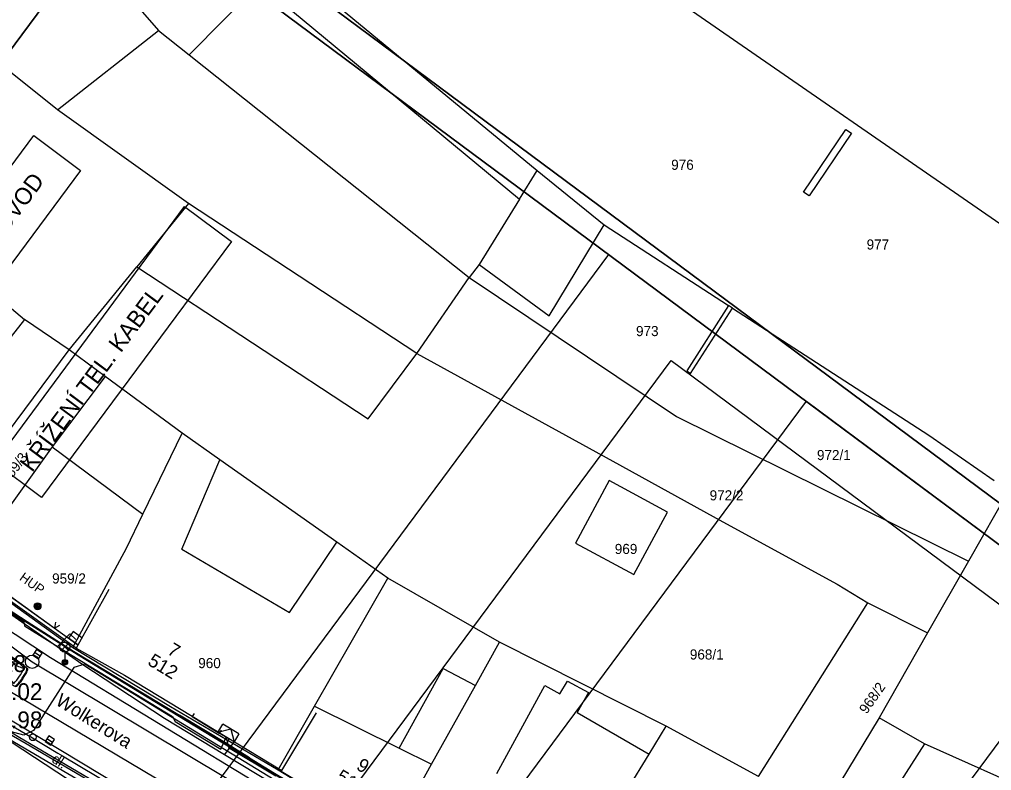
# Model space of a CAD drawing. Extents: x -601580 to 4, y -1204314 to 4.
# Drawn here: x -600312 to -600239.8, y -1203687.9 to -1203632.1 of the extents above; entities that cross this region are included whole.
import ezdxf

# ---------------------------------------------------------------- set-up
doc = ezdxf.new("R2010")
doc.units = 0
for name, color, linetype in [('00-EON NN', 7, 'Continuous'), ('00-EON VN', 7, 'Continuous'), ('00-INNOGY-NTL', 7, 'Continuous'), ('00-KN-HRANICE PARCEL', 7, 'Continuous'), ('00-KN-PARC. CISLA', 7, 'Continuous'), ('00-KN-VNITRNI KRESBA', 7, 'Continuous'), ('00-POLOHOPIS', 7, 'Continuous'), ('00-RAZÍTKO', 7, 'Continuous'), ('00-SITE KOM. KABEL', 7, 'Continuous'), ('00-VAK-KANAL-POPIS', 7, 'Continuous'), ('00-VAK-KANAL-POTRUBI', 7, 'Continuous'), ('00-VAK-VODA-RAD IGIS', 7, 'Continuous'), ('11-REKONSTRUKCE VODOVOD POPIS', 7, 'Continuous'), ('1NP -vybaveni', 7, 'Continuous'), ('Vrstva 25', 7, 'Continuous'), ('Vrstva 26', 7, 'Continuous'), ('Vrstva 27', 7, 'Continuous'), ('Vrstva 31', 7, 'Continuous'), ('Vrstva 33', 7, 'Continuous'), ('Vrstva 40', 7, 'Continuous'), ('Vrstva 6', 7, 'Continuous'), ('Vrstva 9', 7, 'Continuous')]:
    doc.layers.add(name, color=color, linetype=linetype)

# ---------------------------------------------------------------- blocks, each defined once
blk = doc.blocks.new('6.01A_1450')
at = {"layer": 'Vrstva 25'}
for radius in [0.25, 0.2, 0.15, 0.1, 0.05]:
    blk.add_circle((0, 0), radius, dxfattribs=at)
blk = doc.blocks.new('6.14B')
at = {"layer": 'Vrstva 31'}
blk.add_circle((0, 0), 0.25, dxfattribs=at)
blk = doc.blocks.new('6.30_260')
at = {"layer": 'Vrstva 27'}
blk.add_line((-0.25, 0), (0.25, 0), dxfattribs=at)
blk.add_lwpolyline([(-0.25, -0.25), (0.25, -0.25), (0.25, 0.25), (-0.25, 0.25)], close=True, dxfattribs=at)
blk = doc.blocks.new('6.30_264')
at = {"layer": 'Vrstva 27'}
blk.add_line((-0.25, 0), (0.25, 0), dxfattribs=at)
blk.add_lwpolyline([(-0.25, -0.25), (0.25, -0.25), (0.25, 0.25), (-0.25, 0.25)], close=True, dxfattribs=at)
blk = doc.blocks.new('6.20_162')
at = {"layer": 'Vrstva 27'}
blk.add_circle((0, 0), 0.5, dxfattribs=at)
blk = doc.blocks.new('6.560_926')
at = {"layer": 'Vrstva 33'}
for p, q in [((-0.265, 0.86), (0.265, 1.39)), ((-0.265, 1.39), (0.265, 0.86)), ((0, 0.75), (0, 0))]:
    blk.add_line(p, q, dxfattribs=at)
for centre, radius in [((0, 1.125), 0.375), ((0, 0), 0.2), ((0, 0), 0.145), ((0, 0), 0.0876)]:
    blk.add_circle(centre, radius, dxfattribs=at)
blk = doc.blocks.new('DL_34')
at = {"layer": 'Vrstva 40'}
blk.add_text('dl.', height=0.75, rotation=0, dxfattribs=at).set_placement((-0.174, -0.375))
blk = doc.blocks.new('VCHOD_1510')
at = {"layer": 'Vrstva 6'}
blk.add_line((0, 0.25), (0, 0), dxfattribs=at)
blk = doc.blocks.new('VCHOD_1512')
at = {"layer": 'Vrstva 6'}
blk.add_line((0, 0.25), (0, 0), dxfattribs=at)
blk = doc.blocks.new('VCHOD_2414')
at = {"layer": 'Vrstva 6'}
blk.add_line((0, 0.25), (0, 0), dxfattribs=at)
blk = doc.blocks.new('VCHOD_2416')
at = {"layer": 'Vrstva 6'}
blk.add_line((0, 0.25), (0, 0), dxfattribs=at)
blk = doc.blocks.new('NN630')
at = {"layer": 'Vrstva 9'}
for points in [[(-3, -700), (-703, 0)], [(-703, -700), (-703, 0), (697, 0), (697, -700)], [(-703, -700), (697, -700)], [(-3, -700), (697, 0)]]:
    blk.add_lwpolyline(points, dxfattribs=at)
blk = doc.blocks.new('CA0106H2')
for p, q in [((1.038, 0), (1.038, -0.039)), ((1.038, 0), (2.851, 0)), ((1.95, -0.07), (1.95, 0)), ((2.824, 0.153), (2.878, -0.152)), ((2.874, 0.137), (2.824, 0.153)), ((2.967, -0.12), (2.874, 0.137)), ((2.924, 0), (3.528, 0)), ((0, -0.848), (0, -0.496)), ((0.538, -0.013), (0.17, -0.031)), ((0.902, -0.068), (1.15, -0.271)), ((1.038, -0.039), (1.336, -0.284)), ((2.863, -0.07), (1.075, -0.07)), ((1.194, -0.364), (1.194, -0.848)), ((1.197, -0.322), (2.562, -0.322)), ((1.336, -0.284), (2.512, -0.284)), ((2.512, -0.284), (3.106, -0.07)), ((2.558, -0.284), (3.152, -0.07)), ((3.106, -0.07), (2.949, -0.07)), ((3.152, -0.07), (3.533, -0.07)), ((3.245, -0.3), (3.626, -0.321)), ((4.028, -0.013), (4.396, -0.031)), ((4.033, -0.083), (4.364, -0.099)), ((4.124, -0.362), (4.427, -0.394)), ((4.432, -0.848), (4.432, -0.508)), ((4.57, -0.848), (4.57, -0.508)), ((0, -0.848), (0, -1.199)), ((0.902, -1.627), (1.15, -1.424)), ((1.038, -1.656), (1.336, -1.411)), ((1.194, -1.331), (1.194, -0.848)), ((1.197, -1.373), (2.562, -1.373)), ((1.336, -1.411), (2.512, -1.411)), ((2.512, -1.411), (3.106, -1.625)), ((2.558, -1.411), (3.152, -1.625)), ((3.245, -1.395), (3.626, -1.374)), ((4.124, -1.333), (4.427, -1.301)), ((4.432, -0.848), (4.432, -1.187)), ((4.57, -0.848), (4.57, -1.187)), ((0.538, -1.682), (0.17, -1.664)), ((1.038, -1.695), (1.038, -1.656)), ((1.038, -1.695), (2.851, -1.695)), ((2.863, -1.625), (1.075, -1.625)), ((1.95, -1.625), (1.95, -1.695)), ((2.824, -1.848), (2.878, -1.543)), ((2.874, -1.832), (2.824, -1.848)), ((2.967, -1.575), (2.874, -1.832)), ((2.924, -1.695), (3.528, -1.695)), ((3.106, -1.625), (2.949, -1.625)), ((3.152, -1.625), (3.533, -1.625)), ((4.028, -1.682), (4.396, -1.664)), ((4.033, -1.612), (4.364, -1.596))]:
    blk.add_line(p, q)
for points in [[(0.064, -0.848), (0.064, -0.505)], [(4.508, -0.848), (4.508, -0.508)], [(0.064, -0.848), (0.064, -1.19)], [(4.508, -0.848), (4.508, -1.187)]]:
    blk.add_lwpolyline(points)
for centre, radius, start, end in [((1.038, -10), 10, 90, 92.8655), ((3.528, -10), 10, 87.1345, 90), ((1.215, -0.496), 1.215, 161.54811, 180), ((0.176, -0.151), 0.12, 92.8655, 160.93297), ((1.279, -0.505), 1.215, 161.54811, 180), ((0.257, -0.164), 0.138, 89.07943, 161.54811), ((4.17, -0.848), 3.876, 169.80739, 180), ((1.081, -2.75), 2.689, 93.80813, 105.6622), ((1.18, 1.875), 2.197, 247.94922, 270.4514), ((1.074, -0.364), 0.12, 0, 50.62367), ((2.784, -0.284), 0.888, 166.04628, 180), ((2.812, -0.284), 0.888, 166.04628, 180), ((2.858, -0.352), 0.909, 161.90129, 175.6916), ((-1.274, -0.848), 3.876, 360, 8.37164), ((1.563, -0.848), 1.769, 0, 26.06995), ((3.533, -10.07), 10, 87.1345, 90), ((3.066, -10.306), 10, 83.92334, 86.78884), ((4.315, -0.167), 0.138, 18.45189, 90.92057), ((4.484, -0.087), 0.12, 158.16748, 197.80287), ((3.217, -0.508), 1.215, 0, 18.45189), ((4.39, -0.151), 0.12, 19.06703, 87.1345), ((3.293, -0.508), 1.215, 0, 18.45189), ((3.355, -0.508), 1.215, 0, 19.06703), ((1.215, -1.199), 1.215, 180, 198.45189), ((1.279, -1.19), 1.215, 180, 198.45189), ((4.17, -0.848), 3.876, 180, 190.19261), ((1.18, -3.57), 2.197, 89.5486, 112.05078), ((1.074, -1.331), 0.12, 309.37633, 0), ((2.784, -1.411), 0.888, 180, 193.95372), ((2.812, -1.411), 0.888, 180, 193.95372), ((2.858, -1.343), 0.909, 184.3084, 198.09871), ((-1.274, -0.848), 3.876, 351.62836, 0), ((1.563, -0.848), 1.769, 333.93005, 0), ((3.066, 8.611), 10, 273.21116, 276.07666), ((3.217, -1.187), 1.215, 341.54811, 0), ((3.293, -1.187), 1.215, 341.54811, 0), ((3.355, -1.187), 1.215, 340.93297, 0), ((0.176, -1.544), 0.12, 199.06703, 267.1345), ((0.257, -1.531), 0.138, 198.45189, 270.92057), ((1.081, 1.055), 2.689, 254.3378, 266.19187), ((1.038, 8.305), 10, 267.1345, 270), ((3.528, 8.305), 10, 270, 272.8655), ((3.533, 8.375), 10, 270, 272.8655), ((4.315, -1.528), 0.138, 269.07943, 341.54811), ((4.484, -1.608), 0.12, 162.19713, 201.83252), ((4.39, -1.544), 0.12, 272.8655, 340.93297)]:
    blk.add_arc(centre, radius, start, end)

msp = doc.modelspace()

# ---------------------------------------------------------------- linework, layer by layer
for points in [[(-600250.091, -1203790.762), (-600248.083, -1203792.252), (-600185.471, -1203707.9), (-600304.712, -1203619.391), (-600367.324, -1203703.744), (-600365.317, -1203705.234)], [(-600248.601, -1203788.755), (-600188.969, -1203708.417), (-600304.195, -1203622.889), (-600363.827, -1203703.226)]]:
    msp.add_lwpolyline(points)
at = {"layer": '00-EON NN'}
for points in [[(-600313.39, -1203675.63), (-600311.732, -1203676.823), (-600311.676, -1203677.111), (-600308.254, -1203679.231), (-600302.831, -1203682.517), (-600300.689, -1203683.846), (-600300.476, -1203684.223), (-600297.092, -1203686.259), (-600296.7, -1203685.37), (-600296.506, -1203686.14), (-600292.99, -1203688.24)], [(-600300.1, -1203693.14), (-600300.09, -1203692.82), (-600302.356, -1203691.251), (-600303.624, -1203690.511), (-600305.35, -1203689.5), (-600311.54, -1203685.86), (-600314.7, -1203684.06), (-600315.49, -1203685.17), (-600316.007, -1203686.155), (-600317.63, -1203688.11), (-600321.5, -1203693.84), (-600323.385, -1203696.438)]]:
    msp.add_lwpolyline(points, dxfattribs=at)
at = {"layer": '00-EON VN'}
msp.add_lwpolyline([(-600253.622, -1203712.322), (-600258.967, -1203709.149), (-600259.807, -1203708.439), (-600275.307, -1203699.269), (-600292.687, -1203688.819), (-600307.187, -1203679.949), (-600308.007, -1203680.199), (-600311.007, -1203684.889), (-600311.727, -1203685.219), (-600313.007, -1203684.869)], dxfattribs=at)
at = {"layer": '00-INNOGY-NTL'}
msp.add_line((-600296.81, -1203686.68), (-600296.02, -1203685.64), dxfattribs=at)
for points in [[(-600240.2, -1203720.25), (-600242.49, -1203719.1), (-600242.92, -1203718.93), (-600251.35, -1203713.94), (-600251.9, -1203713.61), (-600266.36, -1203704.99), (-600266.82, -1203704.7), (-600272.19, -1203701.39), (-600276.83, -1203698.64), (-600283.58, -1203694.63), (-600285.57, -1203693.43), (-600296.81, -1203686.68), (-600301.28, -1203684), (-600307.41, -1203679.95), (-600309.24, -1203678.67), (-600322.08, -1203669.74)], [(-600309.24, -1203678.67), (-600308.3, -1203677.7), (-600307.87, -1203678.12)], [(-600313.19, -1203684.18), (-600311.2, -1203685.34), (-600309.19, -1203686.55), (-600308.85, -1203686.75), (-600303.69, -1203689.82), (-600294.98, -1203695.01), (-600276.12, -1203706.69), (-600274.1, -1203707.89), (-600273.98, -1203707.97), (-600271.3, -1203709.76), (-600267.96, -1203712), (-600267.43, -1203712.34), (-600262.98, -1203715.2), (-600259.56, -1203717.4), (-600250.52, -1203723.06), (-600248.07, -1203724.6), (-600245.48, -1203726.22)]]:
    msp.add_lwpolyline(points, dxfattribs=at)
at = {"layer": '00-KN-HRANICE PARCEL'}
for p, q in [((-600231.37, -1203652.7), (-600262.78, -1203631.03)), ((-600309.22, -1203638.82), (-600301.72, -1203632.94)), ((-600301.72, -1203632.94), (-600299.45, -1203634.74)), ((-600268.62, -1203647.36), (-600259.37, -1203653.35)), ((-600259.09, -1203653.54), (-600259.37, -1203653.35)), ((-600308.36, -1203656.62), (-600311.66, -1203654.37)), ((-600319.02, -1203670.87), (-600308.36, -1203656.62)), ((-600305.68, -1203658.6), (-600308.36, -1203656.62)), ((-600299.96, -1203662.82), (-600305.68, -1203658.6)), ((-600302.87, -1203668.82), (-600299.96, -1203662.82)), ((-600238.52, -1203666.97), (-600241.56, -1203672.31)), ((-600241.56, -1203672.31), (-600244.59, -1203677.64)), ((-600316.15, -1203672.93), (-600308.08, -1203678.72)), ((-600276.39, -1203678.32), (-600284.69, -1203673.58)), ((-600257.16, -1203688.3), (-600249.03, -1203675.41)), ((-600249.03, -1203675.41), (-600244.59, -1203677.64)), ((-600264, -1203684.55), (-600276.39, -1203678.32)), ((-600244.59, -1203677.64), (-600248.18, -1203683.94)), ((-600305.11, -1203690.04), (-600314.45, -1203684.58)), ((-600257.16, -1203688.3), (-600264, -1203684.55)), ((-600292.82, -1203687.81), (-600284.47, -1203692.84))]:
    msp.add_line(p, q, dxfattribs=at)
for points in [[(-600309.05, -1203624.44), (-600306.14, -1203627.84), (-600301.72, -1203632.94)], [(-600292.5, -1203627.7), (-600273.6, -1203643.33), (-600268.62, -1203647.36)], [(-600299.45, -1203634.74), (-600294.22, -1203629.44), (-600274.9, -1203645.44), (-600277.9, -1203650.3), (-600272.7, -1203654.1), (-600268.62, -1203647.36)], [(-600309.22, -1203638.82), (-600314.48, -1203634.64), (-600317.23, -1203632.11)], [(-600299.45, -1203634.74), (-600278.65, -1203651.25), (-600263.23, -1203661.57), (-600241.56, -1203672.31)], [(-600282.53, -1203656.9), (-600291.26, -1203651.17), (-600299.5, -1203645.77), (-600309.22, -1203638.82)], [(-600250.25, -1203640.55), (-600253.4, -1203645.21), (-600253.82, -1203644.93), (-600250.67, -1203640.27), (-600250.25, -1203640.55)], [(-600322.35, -1203645.5), (-600317.29, -1203649.7), (-600313.95, -1203652.47), (-600311.66, -1203654.37)], [(-600308.36, -1203656.62), (-600303.33, -1203650.46), (-600286.14, -1203661.75), (-600282.53, -1203656.9)], [(-600259.37, -1203653.35), (-600262.47, -1203658.19), (-600262.19, -1203658.38), (-600259.09, -1203653.54)], [(-600259.09, -1203653.54), (-600244.5, -1203662.97), (-600239.65, -1203666.33)], [(-600311.66, -1203654.37), (-600313.21, -1203656.33), (-600318.92, -1203663.55)], [(-600282.53, -1203656.9), (-600267.96, -1203664.88), (-600259.8, -1203669.39), (-600251.31, -1203674.02), (-600249.03, -1203675.41)], [(-600305.68, -1203658.6), (-600309.62, -1203663.83), (-600316.15, -1203672.93)], [(-600284.69, -1203673.58), (-600288.48, -1203670.91), (-600297.15, -1203664.8), (-600299.96, -1203662.82)], [(-600266.4, -1203673.31), (-600263.9, -1203668.68), (-600268.24, -1203666.33), (-600270.75, -1203670.98), (-600266.4, -1203673.31)], [(-600308.08, -1203678.72), (-600304.09, -1203671.35), (-600302.87, -1203668.82)], [(-600292.82, -1203687.81), (-600290.12, -1203683.08), (-600284.69, -1203673.58)], [(-600284.47, -1203692.84), (-600281.43, -1203687.38), (-600278.18, -1203681.54), (-600276.39, -1203678.32)], [(-600308.08, -1203678.72), (-600300.83, -1203683.09), (-600292.82, -1203687.81)], [(-600248.18, -1203683.94), (-600251.12, -1203688.76), (-600252.52, -1203690.96)], [(-600236.19, -1203689.73), (-600244.83, -1203685.88), (-600248.18, -1203683.94)], [(-600266.88, -1203689.25), (-600265.28, -1203686.64), (-600264, -1203684.55)]]:
    msp.add_lwpolyline(points, dxfattribs=at)
at = {"layer": '00-KN-VNITRNI KRESBA'}
for p, q in [((-600274.9, -1203645.44), (-600273.6, -1203643.33)), ((-600299.5, -1203645.77), (-600303.33, -1203650.46)), ((-600277.9, -1203650.3), (-600278.65, -1203651.25)), ((-600282.53, -1203656.9), (-600278.65, -1203651.25)), ((-600309.62, -1203663.83), (-600302.87, -1203668.82)), ((-600299.99, -1203671.42), (-600297.15, -1203664.8)), ((-600291.99, -1203676.11), (-600288.48, -1203670.91)), ((-600299.99, -1203671.42), (-600291.99, -1203676.11)), ((-600283.85, -1203686.18), (-600280.58, -1203680.28)), ((-600280.58, -1203680.28), (-600278.18, -1203681.54)), ((-600271.92, -1203682.15), (-600271.35, -1203681.22)), ((-600271.35, -1203681.22), (-600269.77, -1203682.05)), ((-600276.59, -1203688.08), (-600273.01, -1203681.53)), ((-600273.01, -1203681.53), (-600271.92, -1203682.15)), ((-600269.77, -1203682.05), (-600270.63, -1203683.55)), ((-600290.12, -1203683.08), (-600283.85, -1203686.18)), ((-600270.63, -1203683.55), (-600265.28, -1203686.64)), ((-600283.85, -1203686.18), (-600281.43, -1203687.38)), ((-600244.83, -1203685.88), (-600247.94, -1203690.71))]:
    msp.add_line(p, q, dxfattribs=at)
at = {"layer": '00-POLOHOPIS'}
for p, q in [((-600314.31, -1203673.782), (-600308.412, -1203678.017)), ((-600314.31, -1203673.783), (-600307.701, -1203678.528)), ((-600317.954, -1203674.072), (-600309.749, -1203679.451)), ((-600307.841, -1203678.78), (-600314.477, -1203674.015)), ((-600308.062, -1203677.53), (-600308.412, -1203678.017)), ((-600307.407, -1203678), (-600308.062, -1203677.53)), ((-600307.701, -1203678.528), (-600308.412, -1203678.017)), ((-600309.749, -1203679.451), (-600293.447, -1203689.358)), ((-600304.426, -1203689.116), (-600313.676, -1203683.546)), ((-600299.207, -1203683.838), (-600297.203, -1203685.066))]:
    msp.add_line(p, q, dxfattribs=at)
for points in [[(-600314.31, -1203673.782), (-600308.412, -1203678.017)], [(-600305.412, -1203674.409), (-600307.841, -1203678.78), (-600304.238, -1203680.782), (-600292.563, -1203687.836)], [(-600309.365, -1203676.84), (-600309.436, -1203677.282), (-600309.041, -1203677.073)], [(-600281.592, -1203688.61), (-600284.218, -1203692.864), (-600284.249, -1203692.916), (-600292.614, -1203687.922), (-600292.563, -1203687.836), (-600289.977, -1203683.557)], [(-600307.904, -1203694.856), (-600305.164, -1203690.673), (-600314.269, -1203684.712), (-600319.34, -1203693.831)]]:
    msp.add_lwpolyline(points, dxfattribs=at)
at = {"layer": '00-RAZÍTKO'}
for points in [[(-600492.548, -1203872.448), (-600304.712, -1203619.391), (-600185.471, -1203707.9), (-600373.307, -1203960.957)], [(-600489.051, -1203871.931), (-600304.195, -1203622.889), (-600188.969, -1203708.417), (-600373.825, -1203957.46)], [(-600188.969, -1203708.417), (-600246.123, -1203785.417), (-600325.417, -1203726.559), (-600268.263, -1203649.56)], [(-600295.297, -1203700.056), (-600263.642, -1203657.411), (-600234.397, -1203679.119), (-600266.051, -1203721.765)], [(-600188.969, -1203708.417), (-600246.123, -1203785.417), (-600310.751, -1203737.445), (-600253.597, -1203660.446)]]:
    msp.add_lwpolyline(points, close=True, dxfattribs=at)
at = {"layer": '00-SITE KOM. KABEL'}
for points in [[(-600324.05, -1203667.87), (-600323.52, -1203668.21), (-600317.28, -1203673.02), (-600311.48, -1203676.78)], [(-600329.02, -1203689.27), (-600327.65, -1203686.16), (-600327.07, -1203683.69), (-600326.94, -1203681.95), (-600327.13, -1203680.22), (-600326.9, -1203679.6), (-600320.9, -1203672.11), (-600319.87, -1203671.25), (-600312.14, -1203676.45), (-600307.68, -1203679.27), (-600299.7, -1203684.11), (-600292.77, -1203688.32), (-600284.45, -1203693.32), (-600273.46, -1203699.98), (-600262.73, -1203706.4), (-600257.97, -1203709.2), (-600243.31, -1203717.93), (-600240.56, -1203720.13), (-600238.73, -1203718.32)], [(-600311.48, -1203676.78), (-600308.02, -1203678.98), (-600300.16, -1203683.75), (-600296.66, -1203685.85)], [(-600291.91, -1203697.34), (-600294.89, -1203695.51), (-600296.18, -1203694.98), (-600299.85, -1203692.83), (-600301.61, -1203691.58), (-600303.13, -1203690.66), (-600304.86, -1203689.65), (-600306.01, -1203688.96), (-600312.14, -1203685.36), (-600314.73, -1203683.76), (-600316.09, -1203686.08)], [(-600296.66, -1203685.85), (-600300.16, -1203683.75)], [(-600296.48, -1203685.48), (-600296.66, -1203685.85)], [(-600294.96, -1203686.9), (-600296.66, -1203685.85)], [(-600296.66, -1203685.85), (-600294.96, -1203686.9), (-600293.09, -1203688.05), (-600289.68, -1203690.08)]]:
    msp.add_lwpolyline(points, dxfattribs=at)
at = {"layer": '00-VAK-KANAL-POTRUBI'}
msp.add_line((-600356.108, -1203646.172), (-600311.102, -1203679.776), dxfattribs=at)
for points in [[(-600311.102, -1203679.776), (-600279.472, -1203698.674), (-600257.382, -1203711.874)], [(-600311.102, -1203679.776), (-600279.472, -1203698.674), (-600250.164, -1203716.186), (-600240.031, -1203724.796)]]:
    msp.add_lwpolyline(points, dxfattribs=at)
msp.add_circle((-600311.102, -1203679.776), 0.5, dxfattribs=at)
at = {"layer": '00-VAK-VODA-RAD IGIS'}
msp.add_lwpolyline([(-600236.89, -1203728.365), (-600242.377, -1203724.953), (-600264, -1203711.729), (-600288.949, -1203696.473), (-600297.916, -1203690.812), (-600315.791, -1203680.191)], dxfattribs=at)
at = {"layer": '11-REKONSTRUKCE VODOVOD POPIS'}
for points in [[(-600325.099, -1203659.736), (-600310.987, -1203640.724), (-600307.506, -1203643.308), (-600321.618, -1203662.32)], [(-600313.886, -1203665.007), (-600299.774, -1203645.995), (-600296.293, -1203648.579), (-600310.405, -1203667.591)]]:
    msp.add_lwpolyline(points, close=True, dxfattribs=at)

# ---------------------------------------------------------------- block references
at = {"layer": '00-POLOHOPIS'}
for name, p, xscale, yscale, rotation in [('6.01A_1450', (-600310.695, -1203675.662), 0.9999978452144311, 0.999997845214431, -15.321552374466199), ('6.30_264', (-600310.712, -1203679.207), 1.00000252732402, 1.00000252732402, -33.21262608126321), ('6.20_162', (-600311.102, -1203679.776), 1.00000252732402, 1.00000252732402, -33.21262608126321), ('VCHOD_1512', (-600299.207, -1203683.838), 1.00000028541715, 1.00000028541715, -31.498887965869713), ('VCHOD_2416', (-600299.207, -1203683.838), 1.00000028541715, 1.00000028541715, -31.498887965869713), ('6.14B', (-600311.052, -1203685.381), 1.00000252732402, 1.00000252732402, -33.21262608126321), ('6.30_260', (-600309.799, -1203685.611), 1.00000252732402, 1.00000252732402, -33.21262608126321), ('VCHOD_1510', (-600297.203, -1203685.066), 1.00000028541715, 1.00000028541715, -31.498887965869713), ('VCHOD_2414', (-600297.203, -1203685.066), 1.00000028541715, 1.00000028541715, -31.498887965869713), ('DL_34', (-600309.367, -1203686.959), 1.00000252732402, 1.00000252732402, -33.21262608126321)]:
    msp.add_blockref(name, p, dxfattribs=dict(at, xscale=xscale, yscale=yscale, rotation=rotation))
msp.add_blockref('6.560_926', (-600308.673, -1203679.811), dxfattribs=at)
at = {"layer": '1NP -vybaveni', "rotation": 145.68342222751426}
msp.add_blockref('CA0106H2', (-600312.273, -1203681.722), dxfattribs=at)
at = {"layer": 'Vrstva 26', "xscale": 0.001, "yscale": 0.0010000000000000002, "rotation": 149.51477220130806}
msp.add_blockref('NN630', (-600296.7, -1203685.37), dxfattribs=at)

# ---------------------------------------------------------------- texts
at = {"layer": '00-KN-PARC. CISLA'}
for s, p in [('976', (-600263.634, -1203643.27)), ('977', (-600249.12, -1203649.183)), ('973', (-600266.248, -1203655.61)), ('972/1', (-600252.809, -1203664.81)), ('972/2', (-600260.78, -1203667.8)), ('969', (-600267.824, -1203671.78)), ('959/2', (-600309.62, -1203673.97)), ('968/1', (-600262.249, -1203679.61)), ('960', (-600298.764, -1203680.25))]:
    msp.add_text(s, height=0.75, dxfattribs=at).set_placement(p)
for s, rotation, p in [('959/3', 52, (-600312.916, -1203666.608)), ('968/2', 55, (-600249.12, -1203683.704))]:
    msp.add_text(s, height=0.75, rotation=rotation, dxfattribs=at).set_placement(p)
at = {"layer": '00-POLOHOPIS'}
for s, height, rotation, p in [('HUP', 0.7, 324.33839, (-600312.105, -1203673.666)), ('7', 1, 328.85996, (-600301.136, -1203679.151)), ('512', 1, 328.86005, (-600302.589, -1203679.961)), ('Wolkerova', 1, 328.01003, (-600309.436, -1203682.911)), ('9', 1, 329.16232, (-600287.097, -1203687.721)), ('513', 1, 329.16232, (-600288.608, -1203688.566))]:
    msp.add_text(s, height=height, rotation=rotation, dxfattribs=at).set_placement(p)
at = {"layer": '00-VAK-KANAL-POPIS'}
for s, p in [('Š128', (-600315.454, -1203680.537)), ('245.02', (-600315.454, -1203682.625)), ('242.98', (-600315.454, -1203684.713))]:
    msp.add_text(s, height=1.25, dxfattribs=at).set_placement(p)
at = {"layer": '11-REKONSTRUKCE VODOVOD POPIS'}
for s, p in [('KŘÍŽENÍ NTL. PLYNOVOD', (-600322.316, -1203660.502)), ('KŘÍŽENÍ TEL. KABEL', (-600311.103, -1203665.773))]:
    msp.add_text(s, height=1.25, rotation=53.41468, dxfattribs=at).set_placement(p)

doc.saveas('drawing.dxf')
